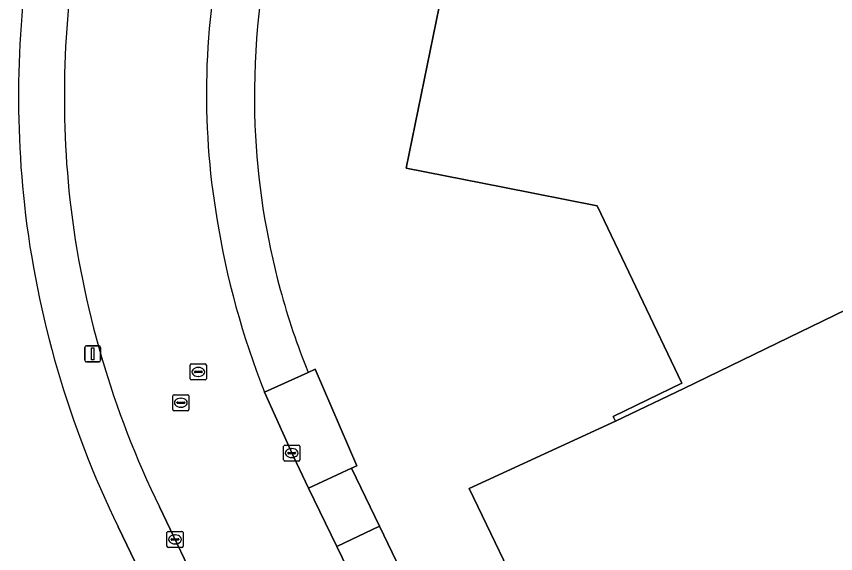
# Model space of a CAD drawing. Extents: x 157692 to 159674, y 381452 to 383291.
# Drawn here: x 158074.3 to 158125.3, y 381787.5 to 381820.9 of the extents above; entities that cross this region are included whole.
import ezdxf

# ---------------------------------------------------------------- set-up
doc = ezdxf.new("R2010")
doc.units = 0
for name, color, linetype in [('IMGEO_Erf', 7, 'Continuous'), ('IMGEO_Kolk', 7, 'Continuous'), ('IMGEO_Lichtmast', 7, 'Continuous'), ('IMGEO_Pand', 7, 'Continuous'), ('IMGEO_Rijbaan_lokaal_gesloten', 7, 'Continuous'), ('IMGEO_Rioolput', 7, 'Continuous'), ('IMGEO_Voetpad_open', 7, 'Continuous')]:
    doc.layers.add(name, color=color, linetype=linetype)

msp = doc.modelspace()

# ---------------------------------------------------------------- linework, layer by layer
at = {"layer": 'IMGEO_Erf'}
for points in [[(158137.502, 381785.79), (158118.534, 381776.617), (158114.031, 381774.441), (158110.021, 381775.933), (158102.507, 381791.513), (158111.619, 381795.703), (158111.472, 381796), (158115.756, 381798.065), (158110.472, 381809.1), (158104.602, 381810.258), (158098.579, 381811.447), (158101.581, 381826.071)], [(158092.487, 381798.744), (158092.916, 381798.939), (158095.512, 381792.931), (158095.193, 381792.79), (158096.925, 381789.189), (158099.538, 381783.755), (158104.632, 381773.16), (158105.509, 381771.337), (158108.516, 381765.1), (158109.23, 381763.603), (158112.225, 381757.328), (158115.269, 381751.09), (158115.795, 381750), (158119.248, 381742.84), (158125.511, 381729.855), (158128.564, 381723.514), (158130.19, 381720.284), (158133.095, 381714.162), (158136.569, 381706.935)], [(158006.881, 381609.083), (158005.905, 381627.867), (158005.466, 381636.382), (158005.223, 381641.106), (158032.78, 381654.365), (158038.282, 381657.004), (158060.573, 381667.757), (158067.21, 381670.951), (158069.612, 381672.132), (158075.377, 381674.875), (158095.213, 381684.451), (158107.373, 381690.341), (158121.318, 381697.1), (158122.884, 381701.311), (158109.399, 381729.267), (158106.88, 381734.578), (158102.545, 381743.606), (158102.331, 381744.049), (158099.751, 381749.471), (158099.496, 381750), (158086.302, 381777.417), (158083.311, 381783.632), (158080.659, 381789.142)]]:
    msp.add_lwpolyline(points, dxfattribs=at)
for centre, radius, start, end in [((158137.039, 381815.884), 62.582, 168.89851, 186.16609), ((158137.807, 381815.898), 48.664, 167.5643, 182.1016), ((158135.033, 381815.956), 45.894, 182.3011, 195.2309), ((158135.834, 381816.099), 61.408, 186.48604, 206.03877), ((158134.793, 381815.861), 45.638, 195.195, 202.028)]:
    msp.add_arc(centre, radius, start, end, dxfattribs=at)
at = {"layer": 'IMGEO_Kolk'}
for p, q in [((158091.037, 381794.225), (158091.889, 381794.225)), ((158090.962, 381793.299), (158090.962, 381794.151)), ((158091.221, 381793.719), (158091.221, 381793.731)), ((158091.659, 381793.682), (158091.261, 381793.682)), ((158091.264, 381793.768), (158091.662, 381793.768)), ((158091.45, 381794.005), (158091.475, 381794.005)), ((158091.705, 381793.731), (158091.705, 381793.719)), ((158091.963, 381794.151), (158091.963, 381793.299)), ((158091.889, 381793.225), (158091.037, 381793.225)), ((158091.473, 381793.445), (158091.448, 381793.445)), ((158083.699, 381787.928), (158083.699, 381788.78)), ((158083.774, 381788.854), (158084.626, 381788.854)), ((158084.187, 381788.634), (158084.212, 381788.634)), ((158084.7, 381788.78), (158084.7, 381787.928)), ((158083.958, 381788.348), (158083.958, 381788.36)), ((158084.396, 381788.311), (158083.998, 381788.311)), ((158084.001, 381788.397), (158084.399, 381788.397)), ((158084.21, 381788.074), (158084.185, 381788.074)), ((158084.442, 381788.36), (158084.442, 381788.348)), ((158084.626, 381787.854), (158083.774, 381787.854))]:
    msp.add_line(p, q, dxfattribs=at)
for points in [[(158091.037, 381794.225), (158091.889, 381794.225)], [(158090.962, 381793.299), (158090.962, 381794.151)], [(158091.963, 381794.151), (158091.963, 381793.299)], [(158091.889, 381793.225), (158091.037, 381793.225)], [(158083.699, 381787.928), (158083.699, 381788.78)], [(158083.774, 381788.854), (158084.626, 381788.854)], [(158084.7, 381788.78), (158084.7, 381787.928)], [(158084.626, 381787.854), (158083.774, 381787.854)]]:
    msp.add_lwpolyline(points, dxfattribs=at)
for centre, radius, start, end in [((158091.039, 381794.149), 0.0765, 91.552, 178.448), ((158091.039, 381794.149), 0.0765, 91.552, 178.448), ((158091.887, 381794.149), 0.0765, 1.552, 88.448), ((158091.887, 381794.149), 0.0765, 1.552, 88.448), ((158091.261, 381793.728), 0.0403, 85.8775, 175.7526), ((158091.258, 381793.718), 0.0366, 178.938, 274.7102), ((158091.662, 381793.725), 0.043, 264.8664, 352.4533), ((158091.666, 381793.73), 0.0386, 1.7309, 96.639), ((158091.039, 381793.301), 0.0765, 181.552, 268.448), ((158091.039, 381793.301), 0.0765, 181.552, 268.448), ((158091.887, 381793.301), 0.0765, 271.552, 358.448), ((158091.887, 381793.301), 0.0765, 271.552, 358.448), ((158083.776, 381788.778), 0.0765, 91.552, 178.448), ((158083.776, 381788.778), 0.0765, 91.552, 178.448), ((158084.624, 381788.778), 0.0765, 1.552, 88.448), ((158084.624, 381788.778), 0.0765, 1.552, 88.448), ((158083.998, 381788.357), 0.0403, 85.8775, 175.7526), ((158083.995, 381788.347), 0.0366, 178.938, 274.7102), ((158084.399, 381788.354), 0.043, 264.8664, 352.4533), ((158084.403, 381788.359), 0.0386, 1.7309, 96.639), ((158083.776, 381787.93), 0.0765, 181.552, 268.448), ((158083.776, 381787.93), 0.0765, 181.552, 268.448), ((158084.624, 381787.93), 0.0765, 271.552, 358.448), ((158084.624, 381787.93), 0.0765, 271.552, 358.448)]:
    msp.add_arc(centre, radius, start, end, dxfattribs=at)
for centre, major_axis, ratio, start_param, end_param in [((158091.449, 381793.725), (-0.387, 0.002), 0.722429, 4.712389, 7.853982), ((158091.474, 381793.725), (-0.39, 0.002), 0.717154, 1.570796, 4.712389), ((158084.186, 381788.354), (-0.387, 0.002), 0.722429, 4.712389, 7.853982), ((158084.211, 381788.354), (-0.39, 0.002), 0.717154, 1.570796, 4.712389)]:
    msp.add_ellipse(centre, major_axis=major_axis, ratio=ratio, start_param=start_param, end_param=end_param, dxfattribs=at)
at = {"layer": 'IMGEO_Lichtmast'}
for p, q in [((158078.58, 381799.502), (158078.58, 381800.302)), ((158078.58, 381800.302), (158078.58, 381799.502)), ((158078.68, 381800.402), (158079.47, 381800.402)), ((158079.47, 381800.402), (158078.68, 381800.402)), ((158079.57, 381800.302), (158079.57, 381799.502)), ((158079.57, 381799.502), (158079.57, 381800.302)), ((158079.47, 381799.402), (158078.68, 381799.402)), ((158078.68, 381799.402), (158079.47, 381799.402))]:
    msp.add_line(p, q, dxfattribs=at)
msp.add_lwpolyline([(158079, 381800.277), (158079.15, 381800.277), (158079.15, 381799.527), (158079, 381799.527), (158079, 381800.277)], dxfattribs=at)
for centre, start, end in [((158078.68, 381800.302), 90, 180), ((158078.68, 381800.302), 90, 180), ((158079.47, 381800.302), 0, 90), ((158079.47, 381800.302), 360, 90), ((158078.68, 381799.502), 180, 270), ((158078.68, 381799.502), 180, 270), ((158079.47, 381799.502), 270, 0), ((158079.47, 381799.502), 270, 0)]:
    msp.add_arc(centre, 0.1, start, end, dxfattribs=at)
at = {"layer": 'IMGEO_Pand'}
msp.add_lwpolyline([(158101.581, 381826.071), (158098.579, 381811.447), (158104.602, 381810.258), (158110.472, 381809.1), (158115.756, 381798.065), (158111.472, 381796), (158111.619, 381795.703), (158115.87, 381797.75), (158130.35, 381804.77), (158142.32, 381810.52), (158145.367, 381804.226), (158150.734, 381830.397)], dxfattribs=at)
msp.add_lwpolyline([(158145.318, 381803.988), (158145.367, 381804.226), (158142.32, 381810.52), (158130.35, 381804.77), (158115.87, 381797.75), (158111.619, 381795.703), (158102.507, 381791.513), (158110.021, 381775.933), (158114.031, 381774.441), (158118.534, 381776.617), (158137.502, 381785.79), (158139.912, 381780.502), (158153.628, 381787.091), (158150.957, 381792.296)], close=True, dxfattribs=at)
at = {"layer": 'IMGEO_Rijbaan_lokaal_gesloten'}
for points in [[(158116.624, 381741.577), (158112.648, 381749.831), (158112.566, 381750), (158109.618, 381756.099), (158106.881, 381761.797), (158105.898, 381763.844), (158102.919, 381770.034), (158102.171, 381771.58), (158096.9, 381782.478), (158094.275, 381787.906), (158092.511, 381791.553), (158091.569, 381793.508), (158089.774, 381797.512)], [(158083.226, 381790.381), (158085.876, 381784.875), (158088.862, 381778.671), (158102.332, 381750.683), (158102.661, 381750), (158104.936, 381745.273)]]:
    msp.add_lwpolyline(points, dxfattribs=at)
for centre, radius, start, end in [((158137.059, 381815.884), 59.751, 168.90111, 186.15616), ((158133.194, 381816.078), 47.04, 167.4881, 189.5076), ((158135.962, 381816.136), 58.689, 186.51611, 206.02988), ((158137.34, 381816.423), 51.187, 189.1216, 201.6813)]:
    msp.add_arc(centre, radius, start, end, dxfattribs=at)
at = {"layer": 'IMGEO_Rioolput'}
for p, q in [((158085.223, 381799.272), (158086.075, 381799.272)), ((158085.148, 381798.346), (158085.148, 381799.198)), ((158085.407, 381798.766), (158085.407, 381798.778)), ((158085.45, 381798.815), (158085.848, 381798.815)), ((158085.636, 381799.052), (158085.661, 381799.052)), ((158085.891, 381798.778), (158085.891, 381798.766)), ((158086.149, 381799.198), (158086.149, 381798.346)), ((158086.075, 381798.272), (158085.223, 381798.272)), ((158085.845, 381798.729), (158085.447, 381798.729)), ((158085.659, 381798.492), (158085.634, 381798.492)), ((158084.063, 381796.432), (158084.063, 381797.284)), ((158084.138, 381797.358), (158084.99, 381797.358)), ((158085.064, 381797.284), (158085.064, 381796.432)), ((158084.322, 381796.852), (158084.322, 381796.864)), ((158084.76, 381796.815), (158084.362, 381796.815)), ((158084.365, 381796.901), (158084.763, 381796.901)), ((158084.551, 381797.138), (158084.576, 381797.138)), ((158084.806, 381796.864), (158084.806, 381796.852)), ((158084.99, 381796.358), (158084.138, 381796.358)), ((158084.574, 381796.578), (158084.549, 381796.578))]:
    msp.add_line(p, q, dxfattribs=at)
for points in [[(158085.223, 381799.272), (158086.075, 381799.272)], [(158085.148, 381798.346), (158085.148, 381799.198)], [(158086.149, 381799.198), (158086.149, 381798.346)], [(158086.075, 381798.272), (158085.223, 381798.272)], [(158084.063, 381796.432), (158084.063, 381797.284)], [(158084.138, 381797.358), (158084.99, 381797.358)], [(158085.064, 381797.284), (158085.064, 381796.432)], [(158084.99, 381796.358), (158084.138, 381796.358)]]:
    msp.add_lwpolyline(points, dxfattribs=at)
for centre, radius, start, end in [((158085.225, 381799.196), 0.0765, 91.552, 178.448), ((158085.225, 381799.196), 0.0765, 91.552, 178.448), ((158086.073, 381799.196), 0.0765, 1.552, 88.448), ((158086.073, 381799.196), 0.0765, 1.552, 88.448), ((158085.447, 381798.775), 0.0403, 85.8775, 175.7526), ((158085.444, 381798.765), 0.0366, 178.938, 274.7102), ((158085.848, 381798.772), 0.043, 264.8664, 352.4533), ((158085.852, 381798.777), 0.0386, 1.7309, 96.639), ((158085.225, 381798.348), 0.0765, 181.552, 268.448), ((158085.225, 381798.348), 0.0765, 181.552, 268.448), ((158086.073, 381798.348), 0.0765, 271.552, 358.448), ((158086.073, 381798.348), 0.0765, 271.552, 358.448), ((158084.14, 381797.282), 0.0765, 91.552, 178.448), ((158084.14, 381797.282), 0.0765, 91.552, 178.448), ((158084.988, 381797.282), 0.0765, 1.552, 88.448), ((158084.988, 381797.282), 0.0765, 1.552, 88.448), ((158084.362, 381796.861), 0.0403, 85.8775, 175.7526), ((158084.359, 381796.851), 0.0366, 178.938, 274.7102), ((158084.763, 381796.858), 0.043, 264.8664, 352.4533), ((158084.767, 381796.863), 0.0386, 1.7309, 96.639), ((158084.14, 381796.434), 0.0765, 181.552, 268.448), ((158084.14, 381796.434), 0.0765, 181.552, 268.448), ((158084.988, 381796.434), 0.0765, 271.552, 358.448), ((158084.988, 381796.434), 0.0765, 271.552, 358.448)]:
    msp.add_arc(centre, radius, start, end, dxfattribs=at)
for centre, major_axis, ratio, start_param, end_param in [((158085.635, 381798.772), (-0.387, 0.002), 0.722429, 4.712389, 7.853982), ((158085.66, 381798.772), (-0.39, 0.002), 0.717154, 1.570796, 4.712389), ((158084.55, 381796.858), (-0.387, 0.002), 0.722429, 4.712389, 7.853982), ((158084.575, 381796.858), (-0.39, 0.002), 0.717154, 1.570796, 4.712389)]:
    msp.add_ellipse(centre, major_axis=major_axis, ratio=ratio, start_param=start_param, end_param=end_param, dxfattribs=at)
at = {"layer": 'IMGEO_Voetpad_open'}
for points in [[(158095.512, 381792.931), (158092.916, 381798.939), (158092.487, 381798.744), (158089.774, 381797.512), (158091.569, 381793.508), (158092.511, 381791.553), (158095.193, 381792.79)], [(158094.275, 381787.906), (158096.925, 381789.189), (158095.193, 381792.79), (158092.511, 381791.553)], [(158096.9, 381782.478), (158099.538, 381783.755), (158096.925, 381789.189), (158094.275, 381787.906)]]:
    msp.add_lwpolyline(points, close=True, dxfattribs=at)
for points in [[(158089.774, 381797.512), (158092.487, 381798.744)], [(158080.659, 381789.142), (158083.311, 381783.632), (158085.876, 381784.875), (158083.226, 381790.381)]]:
    msp.add_lwpolyline(points, dxfattribs=at)
for centre, radius, start, end in [((158137.039, 381815.884), 62.582, 168.89851, 186.16609), ((158137.059, 381815.884), 59.751, 168.90111, 186.15616), ((158137.807, 381815.898), 48.664, 167.5643, 182.1016), ((158133.194, 381816.078), 47.04, 167.4881, 189.5076), ((158135.033, 381815.956), 45.894, 182.3011, 195.2309), ((158135.962, 381816.136), 58.689, 186.51611, 206.02988), ((158135.834, 381816.099), 61.408, 186.48604, 206.03877), ((158137.34, 381816.423), 51.187, 189.1216, 201.6813), ((158134.793, 381815.861), 45.638, 195.195, 202.028)]:
    msp.add_arc(centre, radius, start, end, dxfattribs=at)

doc.saveas('drawing.dxf')
